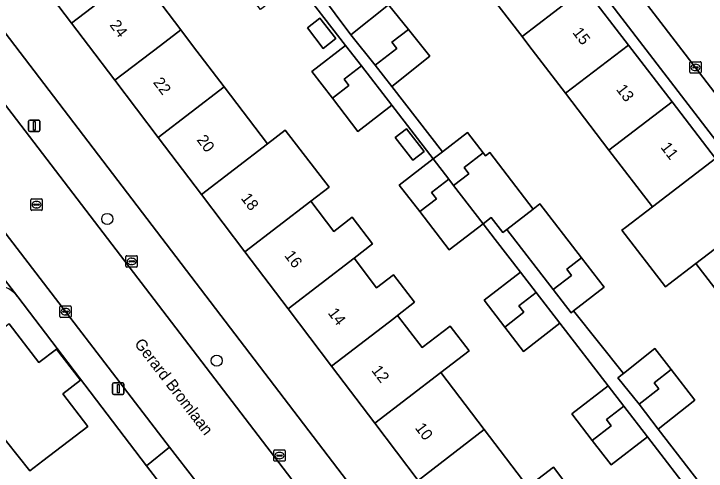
# Model space of a CAD drawing. Extents: x 159352 to 160617, y 385888 to 387323.
# Drawn here: x 159922.9 to 159983.8, y 386712.5 to 386752.8 of the extents above; entities that cross this region are included whole.
import ezdxf

# ---------------------------------------------------------------- set-up
doc = ezdxf.new("R2010")
doc.units = 0
for name, color, linetype in [('IMGEO_Boom', 7, 'Continuous'), ('IMGEO_Erf', 7, 'Continuous'), ('IMGEO_Kolk', 7, 'Continuous'), ('IMGEO_Lichtmast', 7, 'Continuous'), ('IMGEO_Openbare_ruimte_label', 7, 'Continuous'), ('IMGEO_Pand', 7, 'Continuous'), ('IMGEO_Pand_nummerreeks', 7, 'Continuous'), ('IMGEO_Rijbaan_lokaal_open', 7, 'Continuous'), ('IMGEO_Rioolput', 7, 'Continuous'), ('IMGEO_Voetpad_open', 7, 'Continuous')]:
    doc.layers.add(name, color=color, linetype=linetype)

msp = doc.modelspace()

# ---------------------------------------------------------------- linework, layer by layer
at = {"layer": 'IMGEO_Boom'}
for centre in [(159931.147, 386734.736), (159940.773, 386722.262)]:
    msp.add_circle(centre, 0.489, dxfattribs=at)
at = {"layer": 'IMGEO_Erf'}
for points in [[(159943.471, 386791.117), (159945.011, 386789.104), (159946.266, 386790.064), (159950.184, 386784.957), (159954.011, 386779.967), (159957.838, 386774.978), (159961.665, 386769.988), (159965.492, 386764.999), (159969.319, 386760.01), (159973.146, 386755.02), (159976.973, 386750.031), (159980.8, 386745.042), (159984.627, 386740.053), (159988.454, 386735.064), (159992.281, 386730.074), (159996.107, 386725.086), (159999.935, 386720.095), (160000, 386720.011), (160004.033, 386714.753), (160004.827, 386715.354), (160000, 386721.641), (159978.228, 386750), (159947.245, 386790.358)], [(159956.821, 386737.713), (159959.799, 386740.008), (159956.159, 386744.73), (159953.185, 386742.437), (159950.937, 386745.353), (159949.129, 386747.7), (159952.103, 386749.992), (159947.787, 386755.591), (159944.632, 386753.159), (159943.067, 386755.191), (159939.127, 386760.303), (159942.282, 386762.734), (159940.107, 386765.556), (159937.002, 386763.163), (159935.428, 386765.206), (159933.407, 386767.828), (159936.511, 386770.221), (159934.451, 386772.896), (159932.053, 386771.062), (159926.623, 386778.162), (159917.349, 386771.013), (159912.618, 386767.366)], [(159912.2, 386764.193), (159923.02, 386750), (159969.905, 386688.499), (159973.811, 386691.504), (159969.911, 386696.653), (159966.102, 386701.681), (159962.293, 386706.71), (159958.484, 386711.738), (159954.675, 386716.767), (159950.866, 386721.795), (159947.058, 386726.823), (159943.248, 386731.852), (159939.44, 386736.88), (159935.63, 386741.909), (159931.822, 386746.937), (159929.502, 386750), (159928.013, 386751.966), (159924.204, 386756.994), (159920.395, 386762.022)], [(159933.796, 386756.402), (159937.609, 386751.376), (159938.653, 386750), (159941.421, 386746.351), (159945.233, 386741.325), (159946.803, 386742.555), (159950.655, 386737.534), (159949.046, 386736.3), (159951.063, 386733.641), (159952.686, 386734.887), (159954.477, 386732.551), (159952.858, 386731.274), (159954.827, 386728.678), (159956.312, 386729.817), (159958.167, 386727.402), (159956.668, 386726.251), (159958.823, 386723.411), (159961.284, 386725.3), (159962.956, 386723.121), (159960.483, 386721.223), (159964.296, 386716.197), (159968.108, 386711.171), (159970.377, 386712.892), (159974.19, 386707.866)], [(159948.53, 386756.381), (159952.557, 386750.925), (159955.877, 386753.577), (159957.623, 386751.39), (159959.495, 386749.047), (159956.175, 386746.396), (159960.613, 386740.635), (159962.814, 386742.331), (159964.187, 386740.548), (159964.398, 386740.274), (159964.779, 386740.568), (159968.605, 386735.602), (159969.188, 386736.051), (159972.839, 386731.313), (159974.838, 386728.719), (159972.149, 386726.647), (159976.519, 386721.137), (159979.294, 386723.338), (159980.72, 386721.484), (159982.789, 386718.793), (159979.576, 386716.245), (159983.759, 386710.814)], [(159986.721, 386725.816), (159982.898, 386730.81), (159980.516, 386728.986), (159980.221, 386728.76), (159976.399, 386733.752), (159976.694, 386733.978), (159979.076, 386735.802), (159975.255, 386740.796), (159971.43, 386745.788), (159968.205, 386750), (159967.609, 386750.781), (159963.785, 386755.773)], [(159982.844, 386710.11), (159978.646, 386715.557), (159975.442, 386713.088), (159973.777, 386715.248), (159971.976, 386717.584), (159975.181, 386720.054), (159970.944, 386725.55), (159967.74, 386723.081), (159966.087, 386725.225), (159964.275, 386727.577), (159967.479, 386730.047), (159965.251, 386732.935), (159964.189, 386734.313), (159961.209, 386732.017), (159958.622, 386735.375), (159956.821, 386737.713)], [(159928.212, 386707.438), (159933.395, 386711.389), (159935.196, 386709.048), (159936.73, 386710.236), (159934.607, 386713.023), (159923.296, 386727.867)], [(159922.511, 386725.514), (159925.137, 386722.095), (159926.689, 386723.291), (159928.811, 386720.536), (159927.255, 386719.338), (159929.444, 386716.488), (159925.479, 386713.443), (159924.345, 386712.572), (159922.282, 386715.161)]]:
    msp.add_lwpolyline(points, dxfattribs=at)
for points in [[(159951.235, 386750.592), (159950.124, 386749.735), (159948.738, 386751.533), (159949.849, 386752.39)], [(159956.47, 386741.906), (159957.459, 386742.668), (159958.999, 386740.671), (159958.011, 386739.909)]]:
    msp.add_lwpolyline(points, close=True, dxfattribs=at)
msp.add_arc((159921.101, 386726.197), 2.758, 37.2767, 127.72547, dxfattribs=at)
at = {"layer": 'IMGEO_Kolk'}
for p, q in [((159982.358, 386747.634), (159982.358, 386748.486)), ((159982.433, 386748.56), (159983.285, 386748.56)), ((159982.617, 386748.054), (159982.617, 386748.066)), ((159983.055, 386748.017), (159982.657, 386748.017)), ((159982.66, 386748.103), (159983.058, 386748.103)), ((159982.846, 386748.34), (159982.871, 386748.34)), ((159983.101, 386748.066), (159983.101, 386748.054)), ((159983.359, 386748.486), (159983.359, 386747.634)), ((159983.285, 386747.56), (159982.433, 386747.56)), ((159982.869, 386747.78), (159982.844, 386747.78)), ((159932.791, 386730.571), (159932.791, 386731.423)), ((159932.866, 386731.497), (159933.718, 386731.497)), ((159933.05, 386730.991), (159933.05, 386731.003)), ((159933.488, 386730.954), (159933.09, 386730.954)), ((159933.093, 386731.04), (159933.491, 386731.04)), ((159933.279, 386731.277), (159933.304, 386731.277)), ((159933.534, 386731.003), (159933.534, 386730.991)), ((159933.792, 386731.423), (159933.792, 386730.571)), ((159933.718, 386730.497), (159932.866, 386730.497)), ((159933.302, 386730.717), (159933.277, 386730.717)), ((159926.982, 386726.151), (159926.982, 386727.003)), ((159927.057, 386727.077), (159927.909, 386727.077)), ((159927.47, 386726.857), (159927.495, 386726.857)), ((159927.983, 386727.003), (159927.983, 386726.151)), ((159927.241, 386726.571), (159927.241, 386726.583)), ((159927.679, 386726.534), (159927.281, 386726.534)), ((159927.284, 386726.62), (159927.682, 386726.62)), ((159927.493, 386726.297), (159927.468, 386726.297)), ((159927.725, 386726.583), (159927.725, 386726.571)), ((159927.909, 386726.077), (159927.057, 386726.077)), ((159945.789, 386713.493), (159945.789, 386714.345)), ((159945.864, 386714.419), (159946.716, 386714.419)), ((159946.048, 386713.913), (159946.048, 386713.925)), ((159946.091, 386713.962), (159946.489, 386713.962)), ((159946.277, 386714.199), (159946.302, 386714.199)), ((159946.532, 386713.925), (159946.532, 386713.913)), ((159946.79, 386714.345), (159946.79, 386713.493)), ((159946.716, 386713.419), (159945.864, 386713.419)), ((159946.486, 386713.876), (159946.088, 386713.876)), ((159946.3, 386713.639), (159946.275, 386713.639))]:
    msp.add_line(p, q, dxfattribs=at)
for points in [[(159982.358, 386747.634), (159982.358, 386748.486)], [(159982.433, 386748.56), (159983.285, 386748.56)], [(159983.359, 386748.486), (159983.359, 386747.634)], [(159983.285, 386747.56), (159982.433, 386747.56)], [(159932.791, 386730.571), (159932.791, 386731.423)], [(159932.866, 386731.497), (159933.718, 386731.497)], [(159933.792, 386731.423), (159933.792, 386730.571)], [(159933.718, 386730.497), (159932.866, 386730.497)], [(159926.982, 386726.151), (159926.982, 386727.003)], [(159927.057, 386727.077), (159927.909, 386727.077)], [(159927.983, 386727.003), (159927.983, 386726.151)], [(159927.909, 386726.077), (159927.057, 386726.077)], [(159945.789, 386713.493), (159945.789, 386714.345)], [(159945.864, 386714.419), (159946.716, 386714.419)], [(159946.79, 386714.345), (159946.79, 386713.493)], [(159946.716, 386713.419), (159945.864, 386713.419)]]:
    msp.add_lwpolyline(points, dxfattribs=at)
for centre, radius, start, end in [((159982.435, 386748.484), 0.0765, 91.55205, 178.44795), ((159982.435, 386748.484), 0.0765, 91.55205, 178.44795), ((159982.657, 386748.063), 0.0403, 85.87752, 175.75265), ((159982.654, 386748.053), 0.0366, 178.93798, 274.71019), ((159983.058, 386748.06), 0.043, 264.86636, 352.45326), ((159983.062, 386748.065), 0.0386, 1.73085, 96.63898), ((159983.283, 386748.484), 0.0765, 1.55205, 88.44795), ((159983.283, 386748.484), 0.0765, 1.55205, 88.44795), ((159982.435, 386747.636), 0.0765, 181.55205, 268.44795), ((159982.435, 386747.636), 0.0765, 181.55205, 268.44795), ((159983.283, 386747.636), 0.0765, 271.55205, 358.44795), ((159983.283, 386747.636), 0.0765, 271.55205, 358.44795), ((159932.868, 386731.421), 0.0765, 91.55205, 178.44795), ((159932.868, 386731.421), 0.0765, 91.55205, 178.44795), ((159933.09, 386731), 0.0403, 85.87752, 175.75265), ((159933.087, 386730.99), 0.0366, 178.93798, 274.71019), ((159933.491, 386730.997), 0.043, 264.86636, 352.45326), ((159933.495, 386731.002), 0.0386, 1.73085, 96.63898), ((159933.716, 386731.421), 0.0765, 1.55205, 88.44795), ((159933.716, 386731.421), 0.0765, 1.55205, 88.44795), ((159932.868, 386730.573), 0.0765, 181.55205, 268.44795), ((159932.868, 386730.573), 0.0765, 181.55205, 268.44795), ((159933.716, 386730.573), 0.0765, 271.55205, 358.44795), ((159933.716, 386730.573), 0.0765, 271.55205, 358.44795), ((159927.059, 386727.001), 0.0765, 91.55205, 178.44795), ((159927.059, 386727.001), 0.0765, 91.55205, 178.44795), ((159927.907, 386727.001), 0.0765, 1.55205, 88.44795), ((159927.907, 386727.001), 0.0765, 1.55205, 88.44795), ((159927.059, 386726.153), 0.0765, 181.55205, 268.44795), ((159927.059, 386726.153), 0.0765, 181.55205, 268.44795), ((159927.281, 386726.58), 0.0403, 85.87752, 175.75265), ((159927.278, 386726.57), 0.0366, 178.93798, 274.71019), ((159927.682, 386726.577), 0.043, 264.86636, 352.45326), ((159927.686, 386726.582), 0.0386, 1.73085, 96.63898), ((159927.907, 386726.153), 0.0765, 271.55205, 358.44795), ((159927.907, 386726.153), 0.0765, 271.55205, 358.44795), ((159945.866, 386714.343), 0.0765, 91.55205, 178.44795), ((159945.866, 386714.343), 0.0765, 91.55205, 178.44795), ((159946.088, 386713.922), 0.0403, 85.87752, 175.75265), ((159946.085, 386713.912), 0.0366, 178.93798, 274.71019), ((159946.489, 386713.919), 0.043, 264.86636, 352.45326), ((159946.493, 386713.924), 0.0386, 1.73085, 96.63898), ((159946.714, 386714.343), 0.0765, 1.55205, 88.44795), ((159946.714, 386714.343), 0.0765, 1.55205, 88.44795), ((159945.866, 386713.495), 0.0765, 181.55205, 268.44795), ((159945.866, 386713.495), 0.0765, 181.55205, 268.44795), ((159946.714, 386713.495), 0.0765, 271.55205, 358.44795), ((159946.714, 386713.495), 0.0765, 271.55205, 358.44795)]:
    msp.add_arc(centre, radius, start, end, dxfattribs=at)
for centre, major_axis, ratio, start_param, end_param in [((159982.845, 386748.06), (-0.387, 0.002), 0.722429, 4.712389, 7.853982), ((159982.87, 386748.06), (-0.39, 0.002), 0.717154, 1.570796, 4.712389), ((159933.278, 386730.997), (-0.387, 0.002), 0.722429, 4.712389, 7.853982), ((159933.303, 386730.997), (-0.39, 0.002), 0.717154, 1.570796, 4.712389), ((159927.469, 386726.577), (-0.387, 0.002), 0.722429, 4.712389, 7.853982), ((159927.494, 386726.577), (-0.39, 0.002), 0.717154, 1.570796, 4.712389), ((159946.276, 386713.919), (-0.387, 0.002), 0.722429, 4.712389, 7.853982), ((159946.301, 386713.919), (-0.39, 0.002), 0.717154, 1.570796, 4.712389)]:
    msp.add_ellipse(centre, major_axis=major_axis, ratio=ratio, start_param=start_param, end_param=end_param, dxfattribs=at)
at = {"layer": 'IMGEO_Lichtmast'}
for p, q in [((159924.238, 386742.529), (159924.238, 386743.329)), ((159924.238, 386743.329), (159924.238, 386742.529)), ((159924.338, 386743.429), (159925.128, 386743.429)), ((159925.128, 386743.429), (159924.338, 386743.429)), ((159925.228, 386743.329), (159925.228, 386742.529)), ((159925.228, 386742.529), (159925.228, 386743.329)), ((159925.128, 386742.429), (159924.338, 386742.429)), ((159924.338, 386742.429), (159925.128, 386742.429)), ((159931.617, 386719.403), (159931.617, 386720.203)), ((159931.617, 386720.203), (159931.617, 386719.403)), ((159931.717, 386720.303), (159932.507, 386720.303)), ((159932.507, 386720.303), (159931.717, 386720.303)), ((159932.607, 386720.203), (159932.607, 386719.403)), ((159932.607, 386719.403), (159932.607, 386720.203)), ((159932.507, 386719.303), (159931.717, 386719.303)), ((159931.717, 386719.303), (159932.507, 386719.303))]:
    msp.add_line(p, q, dxfattribs=at)
for points in [[(159924.658, 386743.304), (159924.808, 386743.304), (159924.808, 386742.554), (159924.658, 386742.554), (159924.658, 386743.304)], [(159932.037, 386720.178), (159932.187, 386720.178), (159932.187, 386719.428), (159932.037, 386719.428), (159932.037, 386720.178)]]:
    msp.add_lwpolyline(points, dxfattribs=at)
for centre, start, end in [((159924.338, 386743.329), 90, 180), ((159924.338, 386743.329), 90, 180), ((159925.128, 386743.329), 0, 90), ((159925.128, 386743.329), 360, 90), ((159924.338, 386742.529), 180, 270), ((159924.338, 386742.529), 180, 270), ((159925.128, 386742.529), 270, 0), ((159925.128, 386742.529), 270, 0), ((159931.717, 386720.203), 90, 180), ((159931.717, 386720.203), 90, 180), ((159932.507, 386720.203), 0, 90), ((159932.507, 386720.203), 360, 90), ((159931.717, 386719.403), 180, 270), ((159931.717, 386719.403), 180, 270), ((159932.507, 386719.403), 270, 0), ((159932.507, 386719.403), 270, 0)]:
    msp.add_arc(centre, 0.1, start, end, dxfattribs=at)
at = {"layer": 'IMGEO_Pand'}
for points in [[(159931.766, 386762.795), (159924.204, 386756.994), (159928.013, 386751.966), (159933.796, 386756.402), (159935.606, 386757.79)], [(159963.785, 386755.773), (159967.609, 386750.781), (159973.146, 386755.02), (159969.319, 386760.01)], [(159937.609, 386751.376), (159933.796, 386756.402), (159928.013, 386751.966), (159929.502, 386750), (159931.822, 386746.937), (159935.815, 386750)], [(159976.973, 386750.031), (159973.146, 386755.02), (159967.609, 386750.781), (159968.205, 386750), (159971.43, 386745.788)], [(159955.877, 386753.577), (159952.557, 386750.925), (159954.695, 386748.249), (159956.602, 386749.719), (159956.174, 386750.274), (159957.623, 386751.39)], [(159951.235, 386750.592), (159949.849, 386752.39), (159948.738, 386751.533), (159950.124, 386749.735)], [(159935.815, 386750), (159931.822, 386746.937), (159935.63, 386741.909), (159941.421, 386746.351), (159938.653, 386750), (159937.609, 386751.376)], [(159956.175, 386746.396), (159959.495, 386749.047), (159957.623, 386751.39), (159956.174, 386750.274), (159956.602, 386749.719), (159954.695, 386748.249)], [(159952.103, 386749.992), (159949.129, 386747.7), (159950.937, 386745.353), (159952.391, 386746.473), (159951.963, 386747.028), (159953.485, 386748.2)], [(159980.8, 386745.042), (159976.973, 386750.031), (159971.43, 386745.788), (159975.255, 386740.796)], [(159953.185, 386742.437), (159956.159, 386744.73), (159953.485, 386748.2), (159951.963, 386747.028), (159952.391, 386746.473), (159950.937, 386745.353)], [(159945.233, 386741.325), (159941.421, 386746.351), (159935.63, 386741.909), (159939.44, 386736.88)], [(159975.255, 386740.796), (159979.076, 386735.802), (159984.627, 386740.053), (159980.8, 386745.042)], [(159950.655, 386737.534), (159946.803, 386742.555), (159945.233, 386741.325), (159939.44, 386736.88), (159943.248, 386731.852), (159949.046, 386736.3)], [(159956.47, 386741.906), (159958.011, 386739.909), (159958.999, 386740.671), (159957.459, 386742.668)], [(159964.187, 386740.548), (159962.814, 386742.331), (159960.613, 386740.635), (159959.799, 386740.008), (159961.174, 386738.225), (159961.601, 386737.671), (159962.942, 386738.705), (159962.515, 386739.259)], [(159964.779, 386740.568), (159964.398, 386740.274), (159964.187, 386740.548), (159962.515, 386739.259), (159962.942, 386738.705), (159961.601, 386737.671), (159964.189, 386734.313), (159964.898, 386734.86), (159965.92, 386733.533), (159966.282, 386733.812), (159968.605, 386735.602)], [(159959.799, 386740.008), (159956.821, 386737.713), (159958.622, 386735.375), (159960.08, 386736.498), (159959.652, 386737.053), (159961.174, 386738.225)], [(159988.454, 386735.064), (159984.627, 386740.053), (159979.076, 386735.802), (159976.694, 386733.978), (159976.399, 386733.752), (159980.221, 386728.76), (159980.516, 386728.986), (159982.898, 386730.81)], [(159961.601, 386737.671), (159961.174, 386738.225), (159959.652, 386737.053), (159960.08, 386736.498), (159958.622, 386735.375), (159961.209, 386732.017), (159964.189, 386734.313)], [(159949.046, 386736.3), (159943.248, 386731.852), (159947.058, 386726.823), (159952.858, 386731.274), (159954.477, 386732.551), (159952.686, 386734.887), (159951.063, 386733.641)], [(159968.605, 386735.602), (159966.282, 386733.812), (159970.361, 386728.52), (159971.968, 386729.757), (159971.54, 386730.312), (159972.839, 386731.313), (159969.188, 386736.051)], [(159982.898, 386730.81), (159986.721, 386725.816), (159992.281, 386730.074), (159988.454, 386735.064)], [(159952.858, 386731.274), (159947.058, 386726.823), (159950.866, 386721.795), (159956.332, 386725.988), (159956.668, 386726.251), (159958.167, 386727.402), (159956.312, 386729.817), (159954.827, 386728.678)], [(159972.839, 386731.313), (159971.54, 386730.312), (159971.968, 386729.757), (159970.361, 386728.52), (159971.933, 386726.481), (159972.149, 386726.647), (159974.838, 386728.719)], [(159967.479, 386730.047), (159964.275, 386727.577), (159966.087, 386725.225), (159967.77, 386726.522), (159967.342, 386727.076), (159968.864, 386728.25)], [(159967.74, 386723.081), (159970.944, 386725.55), (159968.864, 386728.25), (159967.342, 386727.076), (159967.77, 386726.522), (159966.087, 386725.225)], [(159956.668, 386726.251), (159956.332, 386725.988), (159950.866, 386721.795), (159954.675, 386716.767), (159960.483, 386721.223), (159962.956, 386723.121), (159961.284, 386725.3), (159958.823, 386723.411)], [(159917.366, 386721.563), (159922.282, 386715.161), (159924.345, 386712.572), (159925.479, 386713.443), (159929.444, 386716.488), (159927.255, 386719.338), (159928.811, 386720.536), (159926.689, 386723.291), (159925.137, 386722.095), (159922.511, 386725.514)], [(159980.72, 386721.484), (159979.294, 386723.338), (159976.519, 386721.137), (159976.045, 386720.761), (159977.898, 386718.425), (159979.651, 386719.775), (159979.223, 386720.33)], [(159954.675, 386716.767), (159958.484, 386711.738), (159964.296, 386716.197), (159960.483, 386721.223)], [(159980.72, 386721.484), (159979.223, 386720.33), (159979.651, 386719.775), (159977.898, 386718.425), (159979.576, 386716.245), (159982.789, 386718.793)], [(159975.181, 386720.054), (159971.976, 386717.584), (159973.777, 386715.248), (159975.46, 386716.545), (159975.032, 386717.1), (159976.554, 386718.272)], [(159975.442, 386713.088), (159978.646, 386715.557), (159976.554, 386718.272), (159975.032, 386717.1), (159975.46, 386716.545), (159973.777, 386715.248)], [(159958.484, 386711.738), (159962.293, 386706.71), (159968.108, 386711.171), (159964.296, 386716.197)], [(159971.921, 386706.145), (159974.19, 386707.866), (159970.377, 386712.892), (159968.108, 386711.171), (159962.293, 386706.71), (159966.102, 386701.681)]]:
    msp.add_lwpolyline(points, close=True, dxfattribs=at)
at = {"layer": 'IMGEO_Rijbaan_lokaal_open'}
msp.add_lwpolyline([(159949.038, 386792.165), (159952.219, 386787.997), (159981.373, 386750), (160000, 386725.7), (160009.257, 386713.623)], dxfattribs=at)
msp.add_lwpolyline([(159916.743, 386751.841), (159914.356, 386750), (159911.29, 386747.639), (159914.656, 386743.266), (159916.907, 386740.343), (159921.881, 386733.882), (159936.615, 386714.671), (159938.923, 386711.662), (159945.773, 386702.73), (159951.177, 386706.84)], close=True, dxfattribs=at)
at = {"layer": 'IMGEO_Rioolput'}
for p, q in [((159924.509, 386736.49), (159925.361, 386736.49)), ((159924.434, 386735.564), (159924.434, 386736.416)), ((159924.693, 386735.984), (159924.693, 386735.996)), ((159925.131, 386735.947), (159924.733, 386735.947)), ((159924.736, 386736.033), (159925.134, 386736.033)), ((159924.922, 386736.27), (159924.947, 386736.27)), ((159925.177, 386735.996), (159925.177, 386735.984)), ((159925.435, 386736.416), (159925.435, 386735.564)), ((159925.361, 386735.49), (159924.509, 386735.49)), ((159924.945, 386735.71), (159924.92, 386735.71))]:
    msp.add_line(p, q, dxfattribs=at)
for points in [[(159924.509, 386736.49), (159925.361, 386736.49)], [(159924.434, 386735.564), (159924.434, 386736.416)], [(159925.435, 386736.416), (159925.435, 386735.564)], [(159925.361, 386735.49), (159924.509, 386735.49)]]:
    msp.add_lwpolyline(points, dxfattribs=at)
for centre, radius, start, end in [((159924.511, 386736.414), 0.0765, 91.55205, 178.44795), ((159924.511, 386736.414), 0.0765, 91.55205, 178.44795), ((159925.359, 386736.414), 0.0765, 1.55205, 88.44795), ((159925.359, 386736.414), 0.0765, 1.55205, 88.44795), ((159924.733, 386735.993), 0.0403, 85.87752, 175.75265), ((159924.73, 386735.983), 0.0366, 178.93798, 274.71019), ((159925.134, 386735.99), 0.043, 264.86636, 352.45326), ((159925.138, 386735.995), 0.0386, 1.73085, 96.63898), ((159924.511, 386735.566), 0.0765, 181.55205, 268.44795), ((159924.511, 386735.566), 0.0765, 181.55205, 268.44795), ((159925.359, 386735.566), 0.0765, 271.55205, 358.44795), ((159925.359, 386735.566), 0.0765, 271.55205, 358.44795)]:
    msp.add_arc(centre, radius, start, end, dxfattribs=at)
for centre, major_axis, ratio, start_param, end_param in [((159924.921, 386735.99), (-0.387, 0.002), 0.722429, 4.712389, 7.853982), ((159924.946, 386735.99), (-0.39, 0.002), 0.717154, 1.570796, 4.712389)]:
    msp.add_ellipse(centre, major_axis=major_axis, ratio=ratio, start_param=start_param, end_param=end_param, dxfattribs=at)
at = {"layer": 'IMGEO_Voetpad_open'}
for points in [[(160009.257, 386713.623), (160000, 386725.7), (159981.373, 386750), (159952.219, 386787.997), (159949.038, 386792.165)], [(159947.245, 386790.358), (159978.228, 386750), (160000, 386721.641), (160004.827, 386715.354), (160006.954, 386712.583), (160007.378, 386712.031)], [(159923.02, 386750), (159912.2, 386764.193), (159908.777, 386768.366)], [(159908.667, 386762.493), (159908.962, 386762.03), (159909.283, 386761.583), (159909.619, 386761.146), (159909.835, 386760.872), (159910.299, 386760.277), (159910.636, 386759.841), (159910.972, 386759.405), (159911.306, 386758.969), (159911.639, 386758.532), (159911.971, 386758.095), (159912.302, 386757.657), (159912.633, 386757.219), (159912.963, 386756.782), (159915.129, 386753.951), (159916.743, 386751.841), (159951.177, 386706.84), (159952.787, 386704.736), (159953.2, 386704.195), (159969.294, 386683.441), (159969.976, 386682.681), (159970.662, 386682.103)], [(159947.787, 386755.591), (159952.103, 386749.992), (159953.485, 386748.2), (159956.159, 386744.73), (159959.799, 386740.008), (159960.613, 386740.635), (159956.175, 386746.396), (159954.695, 386748.249), (159952.557, 386750.925), (159948.53, 386756.381)], [(159972.872, 386684.606), (159972.624, 386684.931), (159969.905, 386688.499), (159923.02, 386750)], [(159923.296, 386727.867), (159923.301, 386727.877), (159917.574, 386735.273), (159917.563, 386735.271)], [(159983.759, 386710.814), (159979.576, 386716.245), (159977.898, 386718.425), (159976.045, 386720.761), (159976.519, 386721.137), (159972.149, 386726.647), (159971.933, 386726.481), (159970.361, 386728.52), (159966.282, 386733.812), (159965.92, 386733.533), (159964.898, 386734.86), (159964.189, 386734.313), (159965.251, 386732.935), (159967.479, 386730.047), (159968.864, 386728.25), (159970.944, 386725.55), (159975.181, 386720.054), (159976.554, 386718.272), (159978.646, 386715.557), (159982.844, 386710.11)]]:
    msp.add_lwpolyline(points, dxfattribs=at)
for points in [[(159921.881, 386733.882), (159916.907, 386740.343), (159914.946, 386738.75), (159915.495, 386737.952), (159917.563, 386735.271), (159917.574, 386735.273), (159923.301, 386727.877), (159923.296, 386727.867), (159934.607, 386713.023), (159936.615, 386714.671)], [(159938.923, 386711.662), (159936.615, 386714.671), (159934.607, 386713.023), (159936.73, 386710.236), (159936.84, 386710.099)]]:
    msp.add_lwpolyline(points, close=True, dxfattribs=at)
msp.add_arc((159921.101, 386726.197), 2.758, 37.2767, 127.72547, dxfattribs=at)

# ---------------------------------------------------------------- texts
at = {"layer": 'IMGEO_Openbare_ruimte_label'}
msp.add_text('Gerard Bromlaan', height=1, rotation=307.56859, dxfattribs=at).set_placement((159933.481, 386723.745))
at = {"layer": 'IMGEO_Pand_nummerreeks'}
for s, rotation, p in [('24', 307.14303, (159931.312, 386751.784)), ('15', 307.48993, (159972.002, 386751.123)), ('22', 307.14303, (159935.138, 386746.734)), ('13', 307.48993, (159975.84, 386746.119)), ('20', 307.14303, (159938.967, 386741.677)), ('11', 307.48993, (159979.747, 386741.025)), ('18', 307.14303, (159942.849, 386736.552)), ('16', 307.14303, (159946.674, 386731.503)), ('14', 307.14303, (159950.501, 386726.451)), ('12', 307.14303, (159954.327, 386721.401)), ('10', 307.14303, (159958.157, 386716.344))]:
    msp.add_text(s, height=1, rotation=rotation, dxfattribs=at).set_placement(p)

doc.saveas('drawing.dxf')
